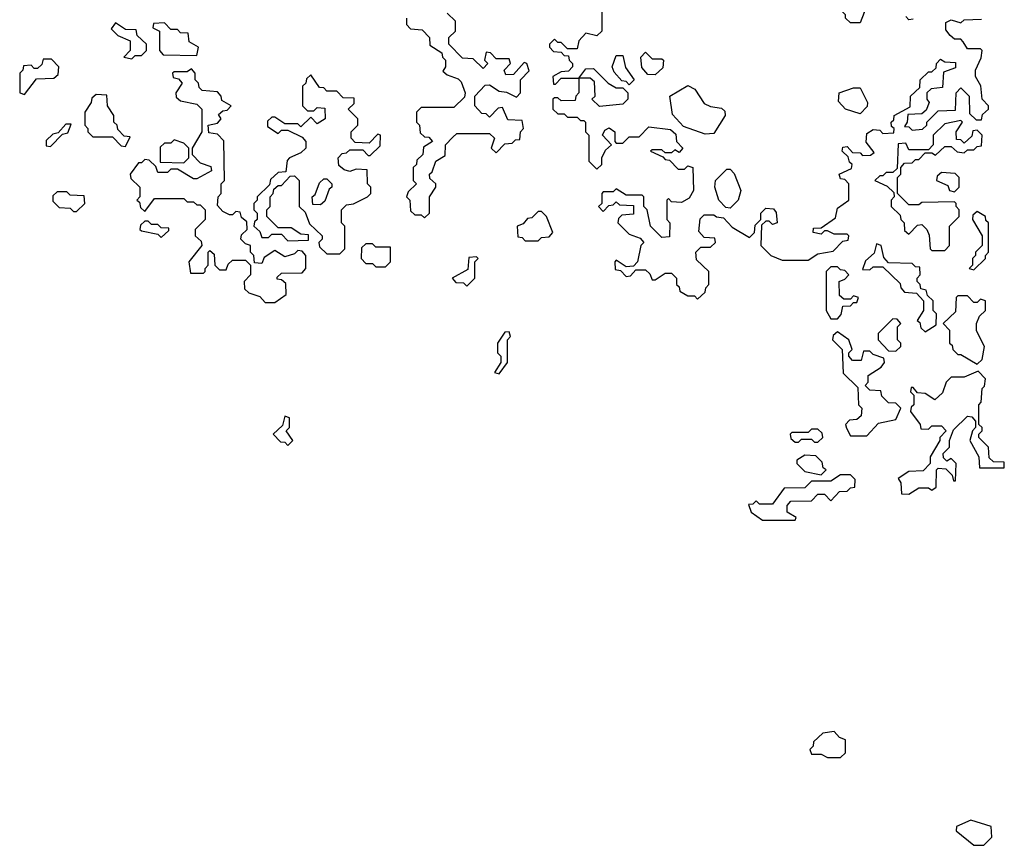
# Model space of a CAD drawing. Extents: x 2889633 to 3052318, y 540750 to 918690.
# Tile 346 of 656: x 2937040 to 2940068, y 780480 to 783020. Entities that reach past the tile are written whole.
import ezdxf

# ---------------------------------------------------------------- set-up
doc = ezdxf.new("R2010")
doc.units = 0

msp = doc.modelspace()

# ---------------------------------------------------------------- linework, layer by layer
at = {"layer": '0CON02XD'}
for points in [[(2939625, 783010), (2939595, 783010), (2939580, 783025), (2939580, 783035), (2939570, 783045), (2939570, 783065), (2939581.7, 783078.3), (2939615, 783080), (2939630, 783070), (2939637.5, 783042.5), (2939625, 783010)], [(2938285, 782410), (2938300, 782425), (2938300, 782475), (2938320, 782505), (2938320, 782515), (2938301.7, 782531.7), (2938300, 782545), (2938308.3, 782551.7), (2938320, 782585), (2938348.3, 782601.7), (2938350, 782635), (2938371.7, 782658.3), (2938385, 782670), (2938485, 782670), (2938500, 782655), (2938490, 782625), (2938505, 782610), (2938531.7, 782638.3), (2938555, 782640), (2938565, 782650), (2938578.3, 782651.7), (2938580, 782675), (2938590, 782685), (2938585, 782710), (2938541.7, 782711.7), (2938525, 782750), (2938511.7, 782748.3), (2938485, 782720), (2938475, 782730), (2938461.7, 782731.7), (2938440, 782755), (2938440, 782785), (2938471.7, 782818.3), (2938485, 782820), (2938515, 782800), (2938537, 782797), (2938568.3, 782781.7), (2938580, 782795), (2938580, 782835), (2938607, 782863), (2938600, 782885), (2938591.7, 782888.3), (2938558.3, 782851.7), (2938535, 782850), (2938530, 782865), (2938550, 782885), (2938545, 782900), (2938505, 782900), (2938488.3, 782918.3), (2938475, 782920), (2938470, 782895), (2938480, 782885), (2938465, 782870), (2938435, 782900), (2938401.7, 782901.7), (2938360, 782945), (2938360, 782965), (2938380, 782985), (2938380, 783015), (2938355, 783040)], [(2938830, 783055), (2938830, 782985), (2938815, 782970), (2938781.7, 782978.3), (2938760, 782955), (2938755, 782930), (2938725, 782930), (2938705, 782950), (2938695, 782950), (2938685, 782960), (2938670, 782945), (2938670, 782935), (2938681.7, 782921.7), (2938705, 782920), (2938715, 782910), (2938728.3, 782908.3), (2938730, 782895), (2938740, 782885), (2938740, 782875), (2938728.3, 782861.7), (2938705, 782860), (2938680, 782845), (2938681.7, 782821.7), (2938688.3, 782821.7), (2938705, 782840), (2938760, 782840), (2938781.7, 782868.3), (2938805, 782870), (2938850, 782825), (2938875, 782810), (2938895, 782810), (2938910, 782795), (2938910, 782775), (2938895, 782760), (2938823, 782753), (2938800, 782775), (2938810, 782785), (2938808.3, 782828.3), (2938795, 782840), (2938760, 782840), (2938760, 782795), (2938750, 782785), (2938748.3, 782771.7), (2938705, 782770), (2938695, 782780), (2938685, 782780), (2938680, 782775), (2938680, 782745), (2938695, 782730), (2938715, 782730), (2938725, 782720), (2938755, 782720), (2938765, 782710), (2938775, 782710), (2938780, 782705), (2938780, 782675), (2938790, 782665), (2938790, 782585), (2938815, 782560), (2938830, 782575), (2938830, 782595), (2938841.7, 782618.3), (2938860, 782635), (2938832.5, 782665), (2938840, 782680), (2938853, 782687), (2938870, 782675), (2938870, 782645), (2938875, 782640), (2938895, 782640), (2938915, 782660), (2938945, 782660), (2938975, 782690), (2939041.7, 782681.7), (2939058.3, 782668.3), (2939060, 782645), (2939080, 782625), (2939068.3, 782611.7), (2939055, 782620), (2939045, 782610), (2939025, 782610), (2939015, 782620), (2938985, 782620), (2938980, 782615), (2939018.3, 782598.3), (2939025, 782590), (2939038.3, 782588.3), (2939065, 782560), (2939085, 782560), (2939095, 782570), (2939110, 782565), (2939112.5, 782495), (2939099.3, 782470.7), (2939075, 782457.5), (2939045, 782460), (2939035, 782470), (2939030, 782465), (2939030, 782405), (2939040, 782395), (2939038.3, 782351.7), (2939015, 782350), (2938980, 782385), (2938970, 782435), (2938960, 782445), (2938960, 782475), (2938955, 782480), (2938905, 782480), (2938875, 782500), (2938865, 782490), (2938835, 782490), (2938830, 782485), (2938830, 782455), (2938820, 782445), (2938835, 782430), (2938851.7, 782448.3), (2938865, 782450), (2938875, 782460), (2938885, 782450), (2938928.3, 782448.3), (2938928.3, 782421.7), (2938891.7, 782418.3), (2938881.7, 782408.3), (2938880, 782395), (2938915, 782360), (2938948.3, 782348.3), (2938960, 782335), (2938950, 782325), (2938940, 782275), (2938928.3, 782261.7), (2938905, 782260), (2938875, 782280), (2938870, 782275), (2938871.7, 782251.7), (2938888.3, 782248.3), (2938905, 782230), (2938918.3, 782231.7), (2938935, 782250), (2938965, 782250), (2938978.3, 782238.3), (2938985, 782220), (2938995, 782220), (2939025, 782240), (2939045, 782240), (2939060, 782225), (2939060, 782205), (2939068.3, 782198.3), (2939070, 782185), (2939095, 782170), (2939115, 782170), (2939125, 782160)], [(2937385, 782900), (2937395, 782910), (2937415, 782910), (2937430, 782925), (2937430, 782945), (2937401.7, 782971.7), (2937398.3, 782988.3), (2937365, 782990), (2937335, 783010), (2937321.7, 782991.7), (2937341.7, 782971.7), (2937380, 782955), (2937380, 782925), (2937360, 782905), (2937385, 782900)], [(2937585, 782910), (2937590, 782935), (2937561.7, 782951.7), (2937558.3, 782978.3), (2937535, 782980), (2937525, 782990), (2937505, 782990), (2937485, 783010), (2937451.7, 783008.3), (2937450, 782995), (2937470, 782985), (2937470, 782925), (2937481.7, 782911.7), (2937585, 782910)], [(2938230, 783025), (2938230, 783005), (2938241.7, 782991.7), (2938278.3, 782988.3), (2938300, 782965), (2938301.7, 782941.7), (2938338.3, 782918.3), (2938340, 782905), (2938350, 782895), (2938350, 782875), (2938341.7, 782861.7), (2938355, 782850), (2938388.3, 782838.3), (2938398.3, 782828.3), (2938410, 782795), (2938408.3, 782781.7), (2938375, 782750), (2938275, 782750), (2938260, 782735), (2938260, 782705), (2938270, 782695), (2938271.7, 782671.7), (2938285, 782660), (2938298.3, 782658.3), (2938310, 782645), (2938281.7, 782628.3), (2938280, 782605), (2938261.7, 782588.3), (2938260, 782575), (2938250, 782565), (2938250, 782525), (2938260, 782515), (2938235, 782490), (2938230, 782475), (2938240, 782465), (2938241.7, 782431.7), (2938255, 782420), (2938275, 782420), (2938285, 782410)], [(2939125, 782160), (2939148.3, 782181.7), (2939150, 782195), (2939160, 782205), (2939160, 782245), (2939121.7, 782281.7), (2939120, 782305), (2939135, 782320), (2939165, 782320), (2939180, 782335), (2939178.3, 782348.3), (2939145, 782350), (2939128.3, 782368.3), (2939133, 782407), (2939145, 782420), (2939175, 782420), (2939183, 782413), (2939205, 782410), (2939231.7, 782381.7), (2939285, 782350), (2939300, 782365), (2939301.7, 782388.3), (2939320, 782405), (2939320, 782425), (2939335, 782440), (2939358.3, 782438.3), (2939367, 782427), (2939370, 782395), (2939355, 782390), (2939345, 782400), (2939335, 782400), (2939321.7, 782388.3), (2939320, 782325), (2939350, 782295), (2939385, 782280), (2939465, 782280), (2939495, 782300), (2939541.7, 782308.3), (2939571.7, 782338.3), (2939588.3, 782341.7), (2939590, 782355), (2939585, 782360), (2939545, 782360), (2939525, 782370), (2939515, 782370), (2939505, 782360), (2939480, 782365), (2939481.7, 782378.3), (2939505, 782380), (2939549.3, 782410.7), (2939555, 782440), (2939590, 782465), (2939590, 782515), (2939578.3, 782528.3), (2939565, 782530), (2939560, 782545), (2939598.3, 782561.7), (2939600, 782575), (2939591.7, 782581.7), (2939588.3, 782598.3), (2939570, 782615), (2939571.7, 782628.3), (2939585, 782630), (2939601.7, 782611.7), (2939625, 782610), (2939632.5, 782602.5), (2939657, 782603), (2939668.3, 782611.7), (2939643, 782643), (2939645, 782670), (2939665, 782682.5), (2939685, 782680), (2939695, 782670), (2939728.3, 782671.7), (2939730, 782685), (2939721.7, 782691.7), (2939720, 782705), (2939728.3, 782711.7), (2939730, 782725), (2939778.3, 782751.7), (2939780, 782785), (2939808.3, 782811.7), (2939810, 782835), (2939835, 782860), (2939845, 782860), (2939858.3, 782871.7), (2939860, 782885), (2939871.7, 782898.3), (2939885, 782890), (2939918.3, 782888.3), (2939918.3, 782871.7), (2939881.7, 782858.3), (2939878.3, 782811.7), (2939843, 782807), (2939830, 782795), (2939830, 782775), (2939837.5, 782765), (2939828.3, 782741.7), (2939815, 782730), (2939771.7, 782728.3), (2939770, 782705), (2939761.7, 782691.7), (2939775, 782690), (2939785, 782680), (2939817, 782683), (2939830, 782695), (2939830, 782705), (2939865, 782740), (2939918.3, 782741.7), (2939920, 782795), (2939935, 782810), (2939960, 782785), (2939961.7, 782731.7), (2939981.7, 782711.7), (2939998.3, 782711.7), (2940001.7, 782728.3), (2940020, 782745), (2940020, 782755), (2940000, 782775), (2939996.4, 782816.4), (2939980, 782845), (2939980, 782865), (2939997, 782903), (2940000, 782925), (2939995, 782930), (2939955, 782930), (2939941.7, 782951.7), (2939935, 782960), (2939915, 782960), (2939901.7, 782971.7), (2939888.3, 782988.3), (2939888.3, 783011.7), (2939905, 783020), (2939935, 783010), (2939945, 783020), (2939998.3, 783021.7)], [(2939788.3, 783021.7), (2939775, 783020), (2939765, 783030)], [(2938995, 782850), (2938971.7, 782851.7), (2938953, 782873), (2938950, 782905), (2938965, 782920), (2938985, 782900), (2939015, 782900), (2939020, 782895), (2939018.3, 782871.7), (2938995, 782850)], [(2937055, 782790), (2937091.7, 782838.3), (2937145, 782840), (2937158.3, 782851.7), (2937160, 782875), (2937138.3, 782898.3), (2937111.7, 782898.3), (2937108.3, 782881.7), (2937095, 782870), (2937085, 782870), (2937075, 782880), (2937051.7, 782878.3), (2937050, 782865), (2937040, 782855), (2937040, 782795), (2937055, 782790)], [(2938915, 782820), (2938905, 782830), (2938891.7, 782831.7), (2938868.3, 782858.3), (2938862.5, 782875), (2938875, 782910), (2938895, 782910), (2938903, 782873), (2938930, 782835), (2938915, 782820)], [(2937825, 782150), (2937860, 782175), (2937858.3, 782208.3), (2937845, 782220), (2937831.7, 782221.7), (2937831.7, 782228.3), (2937845, 782240), (2937908.3, 782241.7), (2937920, 782255), (2937920, 782295), (2937908.3, 782308.3), (2937895, 782310), (2937885, 782300), (2937855, 782290), (2937825, 782310), (2937791.7, 782288.3), (2937785, 782270), (2937761.7, 782271.7), (2937760, 782295), (2937750, 782305), (2937750, 782325), (2937735, 782330), (2937720, 782345), (2937721.7, 782358.3), (2937740, 782375), (2937738.3, 782398.3), (2937721.7, 782411.7), (2937718.3, 782428.3), (2937705, 782430), (2937695, 782420), (2937685, 782420), (2937665, 782430), (2937648.3, 782448.3), (2937650, 782475), (2937660, 782485), (2937660, 782515), (2937670, 782525), (2937667.5, 782647.5), (2937648.3, 782668.3), (2937621.7, 782671.7), (2937620, 782695), (2937648.3, 782701.7), (2937660, 782715), (2937651.7, 782728.3), (2937665, 782740), (2937678.3, 782741.7), (2937690, 782755), (2937661.7, 782771.7), (2937660, 782785), (2937648.3, 782798.3), (2937601.7, 782801.7), (2937591.7, 782811.7), (2937590, 782825), (2937580, 782835), (2937580, 782855), (2937568.3, 782868.3), (2937555, 782860), (2937515, 782860), (2937510, 782855), (2937511.7, 782841.7), (2937528.3, 782838.3), (2937540, 782825), (2937520, 782795), (2937521.7, 782781.7), (2937535, 782770), (2937585, 782760), (2937600, 782745), (2937600, 782675), (2937570, 782625), (2937570, 782605), (2937595, 782580), (2937628.3, 782568.3), (2937630, 782555), (2937585, 782530), (2937575, 782530), (2937525, 782560), (2937505, 782560), (2937495, 782550), (2937465, 782550), (2937458.3, 782568.3), (2937438.3, 782588.3), (2937425, 782590), (2937415, 782580), (2937405, 782580), (2937380, 782545), (2937381.7, 782531.7), (2937410, 782505), (2937410, 782475), (2937400, 782465), (2937408.3, 782458.3), (2937411.7, 782441.7), (2937425, 782430), (2937455, 782470), (2937545, 782470), (2937555, 782460), (2937575, 782460), (2937585, 782450), (2937595, 782450), (2937610, 782435), (2937610, 782405), (2937580, 782375), (2937580, 782355), (2937598.3, 782338.3), (2937600, 782325), (2937560, 782275), (2937565, 782240), (2937605, 782240), (2937610, 782245), (2937610, 782255), (2937620, 782265), (2937620, 782305), (2937625, 782310), (2937638.3, 782298.3), (2937640, 782265), (2937655, 782250), (2937675, 782250), (2937681.7, 782268.3), (2937695, 782280), (2937735, 782280), (2937750, 782265), (2937750, 782235), (2937730, 782215), (2937731.7, 782191.7), (2937745, 782180), (2937778.3, 782168.3), (2937795, 782150), (2937825, 782150)], [(2938025, 782300), (2938040, 782315), (2938040, 782385), (2938030, 782395), (2938030, 782435), (2938045, 782450), (2938067, 782453), (2938110, 782475), (2938120, 782485), (2938120, 782505), (2938110, 782515), (2938108.3, 782558.3), (2938075, 782560), (2938055, 782552.5), (2938038.3, 782558.3), (2938021.7, 782571.7), (2938020, 782595), (2938031.7, 782608.3), (2938045, 782610), (2938055, 782620), (2938095, 782620), (2938111.7, 782601.7), (2938118.3, 782601.7), (2938148.3, 782631.7), (2938150, 782665), (2938141.7, 782668.3), (2938115, 782640), (2938071.7, 782641.7), (2938060, 782655), (2938060, 782675), (2938080, 782695), (2938080, 782715), (2938050, 782745), (2938068.3, 782761.7), (2938068.3, 782778.3), (2938035, 782780), (2938015, 782800), (2937985, 782800), (2937975, 782810), (2937961.7, 782811.7), (2937935, 782850), (2937921.7, 782838.3), (2937920, 782825), (2937910, 782815), (2937910, 782755), (2937925, 782740), (2937945, 782740), (2937955, 782750), (2937978.3, 782748.3), (2937980, 782715), (2937955, 782700), (2937935, 782720), (2937905, 782690), (2937895, 782700), (2937855, 782700), (2937825, 782720), (2937815, 782720), (2937801.7, 782708.3), (2937801.7, 782691.7), (2937835, 782670), (2937845, 782680), (2937865, 782680), (2937908.3, 782658.3), (2937920, 782645), (2937920, 782625), (2937905, 782610), (2937870, 782595), (2937863, 782587), (2937858.3, 782551.7), (2937835, 782550), (2937811.7, 782528.3), (2937808.3, 782511.7), (2937770, 782475), (2937770, 782465), (2937760, 782455), (2937760, 782435), (2937770, 782425), (2937770, 782405), (2937761.7, 782398.3), (2937760, 782385), (2937778.3, 782368.3), (2937785, 782350), (2937805, 782350), (2937815, 782360), (2937845, 782360), (2937865, 782340), (2937928.3, 782341.7), (2937928.3, 782358.3), (2937905, 782360), (2937875, 782380), (2937835, 782380), (2937800, 782415), (2937800, 782435), (2937810, 782445), (2937810, 782475), (2937820, 782485), (2937821.7, 782498.3), (2937835, 782510), (2937845, 782510), (2937871.7, 782538.3), (2937885, 782540), (2937900, 782525), (2937900, 782445), (2937918.3, 782428.3), (2937931.7, 782391.7), (2937970, 782355), (2937970, 782345), (2937960, 782335), (2937961.7, 782321.7), (2937985, 782300), (2938025, 782300)], [(2939148.3, 782668.3), (2939081.7, 782691.7), (2939048.3, 782728.3), (2939040, 782785), (2939095, 782817.5), (2939116.4, 782806.4), (2939145, 782762.5), (2939165, 782752.5), (2939198.3, 782748.3), (2939208.3, 782738.3), (2939210, 782725), (2939175, 782670), (2939148.3, 782668.3)], [(2939625, 782730), (2939580, 782745), (2939558.3, 782768.3), (2939560, 782795), (2939605, 782810), (2939625, 782810), (2939647.5, 782765), (2939647, 782753), (2939625, 782730)], [(2937365, 782630), (2937380, 782660), (2937361.7, 782661.7), (2937341.7, 782681.7), (2937340, 782695), (2937330, 782705), (2937330, 782725), (2937310, 782755), (2937308.3, 782788.3), (2937275, 782790), (2937261.7, 782778.3), (2937260, 782765), (2937240, 782735), (2937240, 782695), (2937250, 782685), (2937250, 782675), (2937265, 782660), (2937325, 782660), (2937351.7, 782631.7), (2937365, 782630)], [(2939885, 782310), (2939900, 782325), (2939900, 782385), (2939930, 782415), (2939930, 782435), (2939920, 782445), (2939920, 782455), (2939915, 782460), (2939815, 782457.5), (2939805, 782450), (2939775, 782450), (2939740, 782485), (2939740, 782535), (2939750, 782545), (2939750, 782565), (2939761.7, 782578.3), (2939785, 782580), (2939795, 782590), (2939805, 782590), (2939825, 782610), (2939845, 782610), (2939857, 782603), (2939885, 782630), (2939905, 782630), (2939923, 782613), (2939945, 782610), (2939955, 782620), (2939975, 782620), (2939985, 782630), (2939998.3, 782631.7), (2940000, 782665), (2939985, 782680), (2939971.7, 782678.3), (2939968.3, 782661.7), (2939945, 782640), (2939935, 782650), (2939921.7, 782651.7), (2939920, 782675), (2939940, 782705), (2939935, 782710), (2939885, 782700), (2939850, 782665), (2939850, 782635), (2939835, 782620), (2939775, 782620), (2939765, 782640), (2939741.7, 782638.3), (2939738.3, 782561.7), (2939725, 782550), (2939705, 782550), (2939695, 782540), (2939685, 782540), (2939670, 782525), (2939708.3, 782508.3), (2939728.3, 782488.3), (2939730, 782475), (2939720, 782465), (2939720, 782445), (2939748.3, 782418.3), (2939750, 782405), (2939760, 782395), (2939761.7, 782371.7), (2939775, 782360), (2939801.7, 782388.3), (2939815, 782390), (2939830, 782375), (2939837, 782357), (2939840, 782315), (2939845, 782310), (2939885, 782310)], [(2937135, 782630), (2937171.7, 782668.3), (2937188.3, 782671.7), (2937198.3, 782698.3), (2937181.7, 782698.3), (2937158.3, 782671.7), (2937141.7, 782668.3), (2937121.7, 782648.3), (2937121.7, 782631.7), (2937135, 782630)], [(2937545, 782580), (2937560, 782595), (2937560, 782625), (2937545, 782640), (2937515, 782650), (2937505, 782640), (2937485, 782640), (2937471.7, 782628.3), (2937471.7, 782581.7), (2937545, 782580)], [(2939225, 782440), (2939211.7, 782441.7), (2939190, 782465), (2939177.5, 782505), (2939180, 782525), (2939215, 782560), (2939225, 782560), (2939237, 782547), (2939257.5, 782495), (2939250, 782465), (2939225, 782440)], [(2937965, 782450), (2937941.7, 782451.7), (2937940, 782475), (2937948.3, 782481.7), (2937961.7, 782518.3), (2937975, 782530), (2937985, 782530), (2938000, 782515), (2938000, 782505), (2937991.7, 782498.3), (2937978.3, 782461.7), (2937965, 782450)], [(2939915, 782490), (2939930, 782505), (2939930, 782535), (2939917, 782547), (2939875, 782550), (2939861.7, 782538.3), (2939860, 782525), (2939895, 782510), (2939900, 782495), (2939915, 782490)], [(2937215, 782430), (2937240, 782455), (2937238.3, 782478.3), (2937195, 782480), (2937185, 782490), (2937155, 782490), (2937141.7, 782478.3), (2937141.7, 782461.7), (2937161.7, 782441.7), (2937195, 782440), (2937205, 782430), (2937215, 782430)], [(2938635, 782340), (2938645, 782350), (2938668.3, 782351.7), (2938680, 782365), (2938660, 782415), (2938645, 782430), (2938635, 782430), (2938615, 782410), (2938601.7, 782408.3), (2938588.3, 782391.7), (2938570, 782385), (2938571.7, 782351.7), (2938585, 782350), (2938595, 782340), (2938635, 782340)], [(2939975, 782250), (2940010, 782285), (2940010, 782295), (2940020, 782305), (2940020, 782395), (2940011.7, 782401.7), (2940010, 782415), (2939985, 782430), (2939971.7, 782418.3), (2939970, 782405), (2940000, 782355), (2940000, 782325), (2939980, 782305), (2939980, 782295), (2939970, 782285), (2939970, 782265), (2939960, 782255), (2939975, 782250)], [(2937475, 782350), (2937498.3, 782371.7), (2937498.3, 782378.3), (2937475, 782380), (2937465, 782390), (2937445, 782390), (2937435, 782400), (2937425, 782400), (2937411.7, 782388.3), (2937410, 782375), (2937415, 782370), (2937465, 782360), (2937475, 782350)], [(2938165, 782260), (2938180, 782275), (2938180, 782320), (2938135, 782320), (2938125, 782330), (2938105, 782330), (2938091.7, 782318.3), (2938090, 782285), (2938105, 782270), (2938125, 782270), (2938135, 782260), (2938165, 782260)], [(2939825, 782060), (2939858.3, 782081.7), (2939860, 782115), (2939850, 782125), (2939850, 782155), (2939831.7, 782171.7), (2939828.3, 782188.3), (2939811.7, 782191.7), (2939810, 782205), (2939800, 782215), (2939800, 782225), (2939810, 782235), (2939808.3, 782258.3), (2939795, 782260), (2939785, 782270), (2939711.7, 782271.7), (2939698.3, 782288.3), (2939690, 782325), (2939675, 782330), (2939668.3, 782301.7), (2939641.7, 782278.3), (2939631.7, 782251.7), (2939655, 782250), (2939665, 782260), (2939695, 782260), (2939748.3, 782208.3), (2939750, 782195), (2939761.7, 782181.7), (2939798.3, 782178.3), (2939820, 782155), (2939820, 782125), (2939800, 782095), (2939808.3, 782088.3), (2939811.7, 782071.7), (2939825, 782060)], [(2938415, 782200), (2938440, 782225), (2938440, 782275), (2938450, 782285), (2938445, 782290), (2938421.7, 782288.3), (2938418.3, 782251.7), (2938370, 782225), (2938381.7, 782211.7), (2938405, 782210), (2938415, 782200)], [(2939555, 782100), (2939567, 782113), (2939571.7, 782138.3), (2939595, 782140), (2939605, 782150), (2939615, 782150), (2939620, 782165), (2939605, 782170), (2939595, 782160), (2939575, 782160), (2939561.7, 782171.7), (2939560, 782215), (2939578.3, 782221.7), (2939590, 782235), (2939578.3, 782248.3), (2939565, 782250), (2939555, 782260), (2939535, 782260), (2939520, 782245), (2939520, 782125), (2939535, 782100), (2939555, 782100)], [(2939985, 781960), (2940000, 781975), (2940007.5, 782015), (2939983, 782063), (2939982.5, 782085), (2939991.7, 782108.3), (2940010, 782125), (2940010, 782155), (2939995, 782160), (2939985, 782150), (2939975, 782150), (2939955, 782170), (2939925, 782170), (2939920, 782165), (2939918.3, 782121.7), (2939880, 782085), (2939900, 782065), (2939900, 782025), (2939908.3, 782018.3), (2939910, 782005), (2939925, 781990), (2939935, 781990), (2939985, 781960)], [(2939735, 782000), (2939750, 782015), (2939750, 782025), (2939740, 782035), (2939740, 782075), (2939750, 782085), (2939738.3, 782098.3), (2939725, 782100), (2939680, 782055), (2939680, 782035), (2939711.7, 782001.7), (2939735, 782000)], [(2938515, 781930), (2938540, 781965), (2938540, 782035), (2938550, 782045), (2938545, 782060), (2938531.7, 782058.3), (2938510, 782025), (2938510, 781995), (2938520, 781985), (2938520, 781965), (2938500, 781935), (2938515, 781930)], [(2939645, 781740), (2939681.7, 781778.3), (2939735, 781790), (2939750, 781825), (2939735, 781840), (2939711.7, 781841.7), (2939691.7, 781861.7), (2939688.3, 781878.3), (2939655, 781880), (2939640, 781895), (2939650, 781905), (2939650, 781925), (2939689.3, 781950.7), (2939700, 781965), (2939698.3, 781978.3), (2939665, 781990), (2939655, 782000), (2939635, 782000), (2939628.3, 781971.7), (2939601.7, 781971.7), (2939590, 781985), (2939590, 781995), (2939600, 782005), (2939590, 782035), (2939555, 782060), (2939541.7, 782048.3), (2939540, 782035), (2939570, 782005), (2939573, 781933), (2939618.3, 781888.3), (2939620, 781835), (2939630, 781825), (2939628.3, 781801.7), (2939615, 781790), (2939591.7, 781788.3), (2939580, 781775), (2939583, 781763), (2939595, 781740), (2939645, 781740)], [(2939775, 781560), (2939805, 781580), (2939835, 781580), (2939845, 781572.5), (2939858.3, 781581.7), (2939860, 781635), (2939865, 781640), (2939888.3, 781638.3), (2939908.3, 781618.3), (2939911.7, 781601.7), (2939918.3, 781601.7), (2939920, 781655), (2939905, 781670), (2939891.7, 781661.7), (2939881.7, 781671.7), (2939880, 781685), (2939900, 781705), (2939900, 781725), (2939911.7, 781758.3), (2939955, 781800), (2939968.3, 781798.3), (2939980, 781785), (2939980, 781765), (2939970, 781755), (2939962.5, 781725), (2939990, 781675), (2939991.7, 781641.7), (2940068.3, 781641.7), (2940068.3, 781658.3), (2940035, 781660), (2940021.7, 781671.7), (2940020, 781705), (2939990, 781735), (2939990, 781745), (2940000, 781755), (2940000, 781765), (2939990, 781775), (2939990, 781835), (2939997, 781843), (2940000, 781885), (2940007, 781893), (2940010, 781915), (2939988.3, 781938.3), (2939945, 781920), (2939905, 781920), (2939890, 781905), (2939878.3, 781871.7), (2939855, 781850), (2939825, 781870), (2939801.7, 781871.7), (2939788.3, 781888.3), (2939781.7, 781888.3), (2939780, 781875), (2939790, 781865), (2939790, 781835), (2939781.7, 781828.3), (2939780, 781815), (2939810, 781775), (2939811.7, 781761.7), (2939835, 781760), (2939845, 781770), (2939875, 781770), (2939890, 781755), (2939870, 781735), (2939870, 781725), (2939840, 781675), (2939840, 781655), (2939818.3, 781631.7), (2939775, 781630), (2939741.7, 781608.3), (2939750, 781595), (2939751.7, 781561.7), (2939775, 781560)], [(2937865, 781710), (2937880, 781725), (2937860, 781755), (2937870, 781765), (2937870, 781795), (2937855, 781800), (2937848.3, 781771.7), (2937820, 781745), (2937841.7, 781721.7), (2937855, 781720), (2937865, 781710)], [(2939495, 781720), (2939510, 781735), (2939508.3, 781748.3), (2939495, 781760), (2939475, 781760), (2939465, 781750), (2939415, 781750), (2939410, 781745), (2939411.7, 781731.7), (2939425, 781720), (2939435, 781720), (2939445, 781730), (2939475, 781730), (2939485, 781720), (2939495, 781720)], [(2939505, 781620), (2939520, 781635), (2939511.7, 781641.7), (2939508.3, 781658.3), (2939488.3, 781678.3), (2939455, 781680), (2939430, 781665), (2939430, 781655), (2939455, 781630), (2939505, 781620)], [(2939425, 781480), (2939428.3, 781488.3), (2939400, 781505), (2939400, 781525), (2939411.7, 781538.3), (2939475, 781540), (2939495, 781560), (2939515, 781560), (2939535, 781540), (2939561.7, 781568.3), (2939585, 781570), (2939595, 781580), (2939608.3, 781581.7), (2939610, 781605), (2939595, 781620), (2939565, 781620), (2939535, 781600), (2939475, 781600), (2939455, 781580), (2939391.7, 781578.3), (2939355, 781530), (2939315, 781530), (2939305, 781540), (2939295, 781530), (2939281.7, 781528.3), (2939290, 781505), (2939325, 781480), (2939425, 781480)], [(2939565, 780750), (2939580, 780765), (2939580, 780805), (2939561.7, 780811.7), (2939545, 780830), (2939510, 780825), (2939481.7, 780798.3), (2939480, 780785), (2939470, 780775), (2939475, 780760), (2939505, 780760), (2939525, 780750), (2939565, 780750)], [(2940005, 780480), (2940030, 780505), (2940028.3, 780538.3), (2939965, 780557.5), (2939921.7, 780538.3), (2939920, 780525), (2939975, 780480), (2940005, 780480)]]:
    msp.add_lwpolyline(points, dxfattribs=at)

doc.saveas('drawing.dxf')
